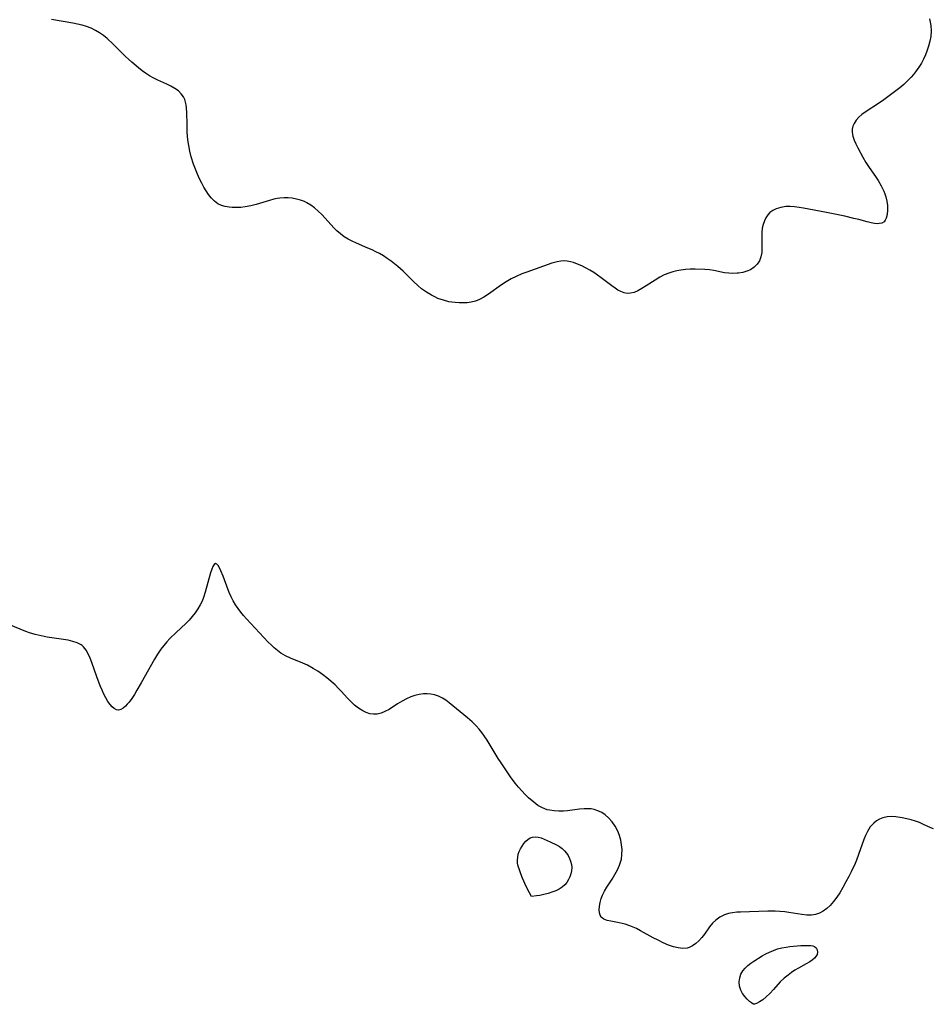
# Model space of a CAD drawing. Header units: metres. Extents: x 1073367 to 1082519, y 1569854 to 1574957.
# Tile 886 of 1056: x 1079737 to 1080025, y 1572828 to 1573139. Entities that reach past the tile are written whole.
import ezdxf

# ---------------------------------------------------------------- set-up
doc = ezdxf.new("R2010")
doc.units = ezdxf.units.M
doc.layers.add('CGG_CurvaNivelLidar_v1', color=253, linetype='Continuous', lineweight=30)

msp = doc.modelspace()

# ---------------------------------------------------------------- linework, layer by layer
at = {"layer": 'CGG_CurvaNivelLidar_v1'}
for p, q in [((1079753.8706, 1573137.8555, 72.5), (1079747.1006, 1573139.0037, 72.5)), ((1079755.3266, 1573137.5532, 72.5), (1079753.8706, 1573137.8555, 72.5)), ((1079756.758, 1573137.197, 72.5), (1079755.3266, 1573137.5532, 72.5)), ((1079758.1565, 1573136.7654, 72.5), (1079756.758, 1573137.197, 72.5)), ((1079759.617, 1573136.1933, 72.5), (1079758.1565, 1573136.7654, 72.5)), ((1080023.9633, 1573139.1414, 72.5), (1080024.2064, 1573138.1373, 72.5)), ((1080024.2064, 1573138.1373, 72.5), (1080024.3726, 1573137.1052, 72.5)), ((1080024.3726, 1573137.1052, 72.5), (1080024.4853, 1573135.3971, 72.5)), ((1079761.0201, 1573135.5035, 72.5), (1079759.617, 1573136.1933, 72.5)), ((1079762.2913, 1573134.7392, 72.5), (1079761.0201, 1573135.5035, 72.5)), ((1079763.5079, 1573133.8813, 72.5), (1079762.2913, 1573134.7392, 72.5)), ((1079764.6738, 1573132.9439, 72.5), (1079763.5079, 1573133.8813, 72.5)), ((1080024.3932, 1573133.6636, 72.5), (1080024.1242, 1573132.1059, 72.5)), ((1080024.4853, 1573135.3971, 72.5), (1080024.3932, 1573133.6636, 72.5)), ((1079766.4421, 1573131.3276, 72.5), (1079764.6738, 1573132.9439, 72.5)), ((1079770.4544, 1573127.352, 72.5), (1079766.4421, 1573131.3276, 72.5)), ((1080023.7071, 1573130.5535, 72.5), (1080023.1729, 1573129.0123, 72.5)), ((1080024.1242, 1573132.1059, 72.5), (1080023.7071, 1573130.5535, 72.5)), ((1079771.4071, 1573126.4441, 72.5), (1079770.4544, 1573127.352, 72.5)), ((1080022.6997, 1573127.8477, 72.5), (1080022.087, 1573126.52, 72.5)), ((1080023.1729, 1573129.0123, 72.5), (1080022.6997, 1573127.8477, 72.5)), ((1079772.4501, 1573125.5065, 72.5), (1079771.4071, 1573126.4441, 72.5)), ((1079774.5853, 1573123.7182, 72.5), (1079772.4501, 1573125.5065, 72.5)), ((1080020.6541, 1573123.9566, 72.5), (1080019.6065, 1573122.448, 72.5)), ((1080021.4059, 1573125.22, 72.5), (1080020.6541, 1573123.9566, 72.5)), ((1080022.087, 1573126.52, 72.5), (1080021.4059, 1573125.22, 72.5)), ((1079775.6899, 1573122.8413, 72.5), (1079774.5853, 1573123.7182, 72.5)), ((1079776.8173, 1573122.0116, 72.5), (1079775.6899, 1573122.8413, 72.5)), ((1079778.008, 1573121.237, 72.5), (1079776.8173, 1573122.0116, 72.5)), ((1079779.2363, 1573120.5395, 72.5), (1079778.008, 1573121.237, 72.5)), ((1080018.1776, 1573120.7586, 72.5), (1080017.0566, 1573119.6126, 72.5)), ((1080018.9137, 1573121.5878, 72.5), (1080018.1776, 1573120.7586, 72.5)), ((1080019.6065, 1573122.448, 72.5), (1080018.9137, 1573121.5878, 72.5)), ((1079780.6228, 1573119.8538, 72.5), (1079779.2363, 1573120.5395, 72.5)), ((1079783.4866, 1573118.5739, 72.5), (1079780.6228, 1573119.8538, 72.5)), ((1079784.8077, 1573117.9454, 72.5), (1079783.4866, 1573118.5739, 72.5)), ((1079786.0409, 1573117.2562, 72.5), (1079784.8077, 1573117.9454, 72.5)), ((1080015.8776, 1573118.5153, 72.5), (1080014.6535, 1573117.4621, 72.5)), ((1080017.0566, 1573119.6126, 72.5), (1080015.8776, 1573118.5153, 72.5)), ((1079787.1451, 1573116.4606, 72.5), (1079786.0409, 1573117.2562, 72.5)), ((1079788.0263, 1573115.5816, 72.5), (1079787.1451, 1573116.4606, 72.5)), ((1079788.736, 1573114.5788, 72.5), (1079788.0263, 1573115.5816, 72.5)), ((1079789.1371, 1573113.7691, 72.5), (1079788.736, 1573114.5788, 72.5)), ((1080012.1376, 1573115.4872, 72.5), (1080009.5878, 1573113.6279, 72.5)), ((1080014.6535, 1573117.4621, 72.5), (1080012.1376, 1573115.4872, 72.5)), ((1079789.4322, 1573112.907, 72.5), (1079789.1371, 1573113.7691, 72.5)), ((1079789.6161, 1573112.0487, 72.5), (1079789.4322, 1573112.907, 72.5)), ((1079789.7304, 1573111.1526, 72.5), (1079789.6161, 1573112.0487, 72.5)), ((1080007.8909, 1573112.453, 72.5), (1080003.9601, 1573109.9992, 72.5)), ((1080009.5878, 1573113.6279, 72.5), (1080007.8909, 1573112.453, 72.5)), ((1079789.8305, 1573109.5048, 72.5), (1079789.7304, 1573111.1526, 72.5)), ((1079789.8667, 1573105.9931, 72.5), (1079789.8305, 1573109.5048, 72.5)), ((1080002.6367, 1573109.0541, 72.5), (1080001.6662, 1573108.1785, 72.5)), ((1080003.9601, 1573109.9992, 72.5), (1080002.6367, 1573109.0541, 72.5)), ((1079789.9356, 1573103.4799, 72.5), (1079789.8667, 1573105.9931, 72.5)), ((1079999.8417, 1573105.3164, 72.5), (1079999.6284, 1573104.4036, 72.5)), ((1080000.208, 1573106.2007, 72.5), (1079999.8417, 1573105.3164, 72.5)), ((1080000.8471, 1573107.2245, 72.5), (1080000.208, 1573106.2007, 72.5)), ((1080001.6662, 1573108.1785, 72.5), (1080000.8471, 1573107.2245, 72.5)), ((1079790.1628, 1573101.0127, 72.5), (1079789.9356, 1573103.4799, 72.5)), ((1079999.6284, 1573104.4036, 72.5), (1079999.5776, 1573103.586, 72.5)), ((1079999.5776, 1573103.586, 72.5), (1079999.6707, 1573102.7226, 72.5)), ((1079999.6707, 1573102.7226, 72.5), (1079999.7947, 1573102.1666, 72.5)), ((1079999.7947, 1573102.1666, 72.5), (1080000.1886, 1573100.9607, 72.5)), ((1079790.4293, 1573099.2279, 72.5), (1079790.1628, 1573101.0127, 72.5)), ((1079790.7797, 1573097.4488, 72.5), (1079790.4293, 1573099.2279, 72.5)), ((1080000.1886, 1573100.9607, 72.5), (1080000.7182, 1573099.7239, 72.5)), ((1080000.7182, 1573099.7239, 72.5), (1080001.3398, 1573098.4593, 72.5)), ((1079791.2187, 1573095.6857, 72.5), (1079790.7797, 1573097.4488, 72.5)), ((1080001.3398, 1573098.4593, 72.5), (1080002.9072, 1573095.5204, 72.5)), ((1079791.9449, 1573093.37, 72.5), (1079791.2187, 1573095.6857, 72.5)), ((1079792.5235, 1573091.7836, 72.5), (1079791.9449, 1573093.37, 72.5)), ((1080002.9072, 1573095.5204, 72.5), (1080003.8747, 1573093.8747, 72.5)), ((1080003.8747, 1573093.8747, 72.5), (1080004.907, 1573092.3232, 72.5)), ((1079793.1529, 1573090.2251, 72.5), (1079792.5235, 1573091.7836, 72.5)), ((1079793.8327, 1573088.7034, 72.5), (1079793.1529, 1573090.2251, 72.5)), ((1080004.907, 1573092.3232, 72.5), (1080006.9257, 1573089.5139, 72.5)), ((1079794.4839, 1573087.3843, 72.5), (1079793.8327, 1573088.7034, 72.5)), ((1079795.1574, 1573086.1395, 72.5), (1079794.4839, 1573087.3843, 72.5)), ((1080006.9257, 1573089.5139, 72.5), (1080007.8111, 1573088.2139, 72.5)), ((1080007.8111, 1573088.2139, 72.5), (1080008.7817, 1573086.5706, 72.5)), ((1079795.8675, 1573084.9492, 72.5), (1079795.1574, 1573086.1395, 72.5)), ((1079796.6172, 1573083.8277, 72.5), (1079795.8675, 1573084.9492, 72.5)), ((1079797.5001, 1573082.6976, 72.5), (1079796.6172, 1573083.8277, 72.5)), ((1080008.7817, 1573086.5706, 72.5), (1080009.5863, 1573084.8838, 72.5)), ((1080009.5863, 1573084.8838, 72.5), (1080009.9282, 1573083.9909, 72.5)), ((1080009.9282, 1573083.9909, 72.5), (1080010.2139, 1573083.0967, 72.5)), ((1079798.5008, 1573081.6933, 72.5), (1079797.5001, 1573082.6976, 72.5)), ((1079799.6229, 1573080.8855, 72.5), (1079798.5008, 1573081.6933, 72.5)), ((1079800.7235, 1573080.3651, 72.5), (1079799.6229, 1573080.8855, 72.5)), ((1079811.6725, 1573080.6224, 72.5), (1079809.9665, 1573080.1874, 72.5)), ((1079815.8444, 1573081.9363, 72.5), (1079811.6725, 1573080.6224, 72.5)), ((1079817.2346, 1573082.307, 72.5), (1079815.8444, 1573081.9363, 72.5)), ((1079818.2582, 1573082.5136, 72.5), (1079817.2346, 1573082.307, 72.5)), ((1079819.1265, 1573082.6353, 72.5), (1079818.2582, 1573082.5136, 72.5)), ((1079820.4443, 1573082.7251, 72.5), (1079819.1265, 1573082.6353, 72.5)), ((1079821.7571, 1573082.7072, 72.5), (1079820.4443, 1573082.7251, 72.5)), ((1079823.0564, 1573082.5858, 72.5), (1079821.7571, 1573082.7072, 72.5)), ((1079824.3832, 1573082.3506, 72.5), (1079823.0564, 1573082.5858, 72.5)), ((1079825.6746, 1573082.0042, 72.5), (1079824.3832, 1573082.3506, 72.5)), ((1079826.9186, 1573081.5423, 72.5), (1079825.6746, 1573082.0042, 72.5)), ((1079827.6209, 1573081.2124, 72.5), (1079826.9186, 1573081.5423, 72.5)), ((1079828.8901, 1573080.4526, 72.5), (1079827.6209, 1573081.2124, 72.5)), ((1079830.0893, 1573079.5469, 72.5), (1079828.8901, 1573080.4526, 72.5)), ((1080010.2139, 1573083.0967, 72.5), (1080010.5511, 1573081.6846, 72.5)), ((1080010.5511, 1573081.6846, 72.5), (1080010.734, 1573080.3121, 72.5)), ((1079801.9117, 1573080.0043, 72.5), (1079800.7235, 1573080.3651, 72.5)), ((1079803.167, 1573079.7763, 72.5), (1079801.9117, 1573080.0043, 72.5)), ((1079804.1079, 1573079.6827, 72.5), (1079803.167, 1573079.7763, 72.5)), ((1079805.4662, 1573079.6451, 72.5), (1079804.1079, 1573079.6827, 72.5)), ((1079806.8509, 1573079.7088, 72.5), (1079805.4662, 1573079.6451, 72.5)), ((1079808.2495, 1573079.8681, 72.5), (1079806.8509, 1573079.7088, 72.5)), ((1079809.9665, 1573080.1874, 72.5), (1079808.2495, 1573079.8681, 72.5)), ((1079831.2334, 1573078.5321, 72.5), (1079830.0893, 1573079.5469, 72.5)), ((1079832.3343, 1573077.4389, 72.5), (1079831.2334, 1573078.5321, 72.5)), ((1079836.2832, 1573073.1495, 72.5), (1079832.3343, 1573077.4389, 72.5)), ((1079972.9899, 1573077.3444, 72.5), (1079972.4144, 1573076.4709, 72.5)), ((1079973.6844, 1573078.0944, 72.5), (1079972.9899, 1573077.3444, 72.5)), ((1079974.5739, 1573078.7383, 72.5), (1079973.6844, 1573078.0944, 72.5)), ((1079975.5881, 1573079.24, 72.5), (1079974.5739, 1573078.7383, 72.5)), ((1079977.0802, 1573079.727, 72.5), (1079975.5881, 1573079.24, 72.5)), ((1079978.6982, 1573079.9926, 72.5), (1079977.0802, 1573079.727, 72.5)), ((1079980.0398, 1573080.0281, 72.5), (1079978.6982, 1573079.9926, 72.5)), ((1079981.4263, 1573079.9348, 72.5), (1079980.0398, 1573080.0281, 72.5)), ((1079982.8386, 1573079.7468, 72.5), (1079981.4263, 1573079.9348, 72.5)), ((1079984.2818, 1573079.502, 72.5), (1079982.8386, 1573079.7468, 72.5)), ((1079991.4705, 1573078.1209, 72.5), (1079984.2818, 1573079.502, 72.5)), ((1079997.2596, 1573076.9207, 72.5), (1079991.4705, 1573078.1209, 72.5)), ((1080010.583, 1573077.4589, 72.5), (1080010.2941, 1573076.3119, 72.5)), ((1080010.7446, 1573078.8133, 72.5), (1080010.583, 1573077.4589, 72.5)), ((1080010.734, 1573080.3121, 72.5), (1080010.7446, 1573078.8133, 72.5)), ((1079971.5372, 1573074.3674, 72.5), (1079971.2592, 1573073.1667, 72.5)), ((1079971.9425, 1573075.503, 72.5), (1079971.5372, 1573074.3674, 72.5)), ((1079972.4144, 1573076.4709, 72.5), (1079971.9425, 1573075.503, 72.5)), ((1080000.1654, 1573076.2667, 72.5), (1079997.2596, 1573076.9207, 72.5)), ((1080001.6914, 1573075.8856, 72.5), (1080000.1654, 1573076.2667, 72.5)), ((1080004.3235, 1573075.1548, 72.5), (1080001.6914, 1573075.8856, 72.5)), ((1080005.54, 1573074.8475, 72.5), (1080004.3235, 1573075.1548, 72.5)), ((1080006.6764, 1573074.637, 72.5), (1080005.54, 1573074.8475, 72.5)), ((1080007.469, 1573074.5715, 72.5), (1080006.6764, 1573074.637, 72.5)), ((1080008.125, 1573074.5982, 72.5), (1080007.469, 1573074.5715, 72.5)), ((1080008.9894, 1573074.8, 72.5), (1080008.125, 1573074.5982, 72.5)), ((1080009.6531, 1573075.1983, 72.5), (1080008.9894, 1573074.8, 72.5)), ((1080010.0292, 1573075.6869, 72.5), (1080009.6531, 1573075.1983, 72.5)), ((1080010.2941, 1573076.3119, 72.5), (1080010.0292, 1573075.6869, 72.5)), ((1079837.0943, 1573072.3498, 72.5), (1079836.2832, 1573073.1495, 72.5)), ((1079838.2164, 1573071.3717, 72.5), (1079837.0943, 1573072.3498, 72.5)), ((1079839.4122, 1573070.4905, 72.5), (1079838.2164, 1573071.3717, 72.5)), ((1079971.1088, 1573071.7671, 72.5), (1079971.0759, 1573070.1731, 72.5)), ((1079971.2592, 1573073.1667, 72.5), (1079971.1088, 1573071.7671, 72.5)), ((1079840.6483, 1573069.7359, 72.5), (1079839.4122, 1573070.4905, 72.5)), ((1079841.9419, 1573069.0634, 72.5), (1079840.6483, 1573069.7359, 72.5)), ((1079843.2769, 1573068.4483, 72.5), (1079841.9419, 1573069.0634, 72.5)), ((1079846.8994, 1573066.9152, 72.5), (1079843.2769, 1573068.4483, 72.5)), ((1079971.0759, 1573070.1731, 72.5), (1079971.1294, 1573066.9904, 72.5)), ((1079848.2176, 1573066.3241, 72.5), (1079846.8994, 1573066.9152, 72.5)), ((1079849.3724, 1573065.7597, 72.5), (1079848.2176, 1573066.3241, 72.5)), ((1079850.51, 1573065.1544, 72.5), (1079849.3724, 1573065.7597, 72.5)), ((1079851.7754, 1573064.4183, 72.5), (1079850.51, 1573065.1544, 72.5)), ((1079971.0679, 1573065.5276, 72.5), (1079970.8285, 1573064.1489, 72.5)), ((1079971.1294, 1573066.9904, 72.5), (1079971.0679, 1573065.5276, 72.5)), ((1079853.0126, 1573063.6307, 72.5), (1079851.7754, 1573064.4183, 72.5)), ((1079854.2183, 1573062.7921, 72.5), (1079853.0126, 1573063.6307, 72.5)), ((1079855.2908, 1573061.9799, 72.5), (1079854.2183, 1573062.7921, 72.5)), ((1079856.3331, 1573061.1272, 72.5), (1079855.2908, 1573061.9799, 72.5)), ((1079904.9196, 1573062.0932, 72.5), (1079896.9599, 1573059.3171, 72.5)), ((1079906.5383, 1573062.5457, 72.5), (1079904.9196, 1573062.0932, 72.5)), ((1079907.719, 1573062.7583, 72.5), (1079906.5383, 1573062.5457, 72.5)), ((1079908.6142, 1573062.8248, 72.5), (1079907.719, 1573062.7583, 72.5)), ((1079909.7645, 1573062.7721, 72.5), (1079908.6142, 1573062.8248, 72.5)), ((1079910.7362, 1573062.6054, 72.5), (1079909.7645, 1573062.7721, 72.5)), ((1079911.7012, 1573062.3429, 72.5), (1079910.7362, 1573062.6054, 72.5)), ((1079913.0336, 1573061.8518, 72.5), (1079911.7012, 1573062.3429, 72.5)), ((1079914.3585, 1573061.2522, 72.5), (1079913.0336, 1573061.8518, 72.5)), ((1079969.6412, 1573061.8309, 72.5), (1079968.6814, 1573060.8505, 72.5)), ((1079970.35, 1573062.9255, 72.5), (1079969.6412, 1573061.8309, 72.5)), ((1079970.8285, 1573064.1489, 72.5), (1079970.35, 1573062.9255, 72.5)), ((1079858.0148, 1573059.6147, 72.5), (1079856.3331, 1573061.1272, 72.5)), ((1079861.4184, 1573056.2411, 72.5), (1079858.0148, 1573059.6147, 72.5)), ((1079895.4628, 1573058.7336, 72.5), (1079893.6576, 1573057.9462, 72.5)), ((1079896.9599, 1573059.3171, 72.5), (1079895.4628, 1573058.7336, 72.5)), ((1079915.679, 1573060.5812, 72.5), (1079914.3585, 1573061.2522, 72.5)), ((1079916.9094, 1573059.911, 72.5), (1079915.679, 1573060.5812, 72.5)), ((1079918.1222, 1573059.191, 72.5), (1079916.9094, 1573059.911, 72.5)), ((1079919.3245, 1573058.396, 72.5), (1079918.1222, 1573059.191, 72.5)), ((1079941.8054, 1573059.0221, 72.5), (1079940.3379, 1573058.4181, 72.5)), ((1079943.0212, 1573059.3954, 72.5), (1079941.8054, 1573059.0221, 72.5)), ((1079944.2648, 1573059.6839, 72.5), (1079943.0212, 1573059.3954, 72.5)), ((1079945.5276, 1573059.9079, 72.5), (1079944.2648, 1573059.6839, 72.5)), ((1079947.0221, 1573060.1051, 72.5), (1079945.5276, 1573059.9079, 72.5)), ((1079948.5234, 1573060.2239, 72.5), (1079947.0221, 1573060.1051, 72.5)), ((1079950.0625, 1573060.256, 72.5), (1079948.5234, 1573060.2239, 72.5)), ((1079953.0896, 1573060.163, 72.5), (1079950.0625, 1573060.256, 72.5)), ((1079954.5576, 1573060.0477, 72.5), (1079953.0896, 1573060.163, 72.5)), ((1079955.9828, 1573059.8516, 72.5), (1079954.5576, 1573060.0477, 72.5)), ((1079959.3589, 1573059.1373, 72.5), (1079955.9828, 1573059.8516, 72.5)), ((1079960.6638, 1573058.972, 72.5), (1079959.3589, 1573059.1373, 72.5)), ((1079961.9818, 1573058.9135, 72.5), (1079960.6638, 1573058.972, 72.5)), ((1079963.2934, 1573058.9627, 72.5), (1079961.9818, 1573058.9135, 72.5)), ((1079963.7777, 1573059.0095, 72.5), (1079963.2934, 1573058.9627, 72.5)), ((1079965.1036, 1573059.2214, 72.5), (1079963.7777, 1573059.0095, 72.5)), ((1079966.3657, 1573059.5669, 72.5), (1079965.1036, 1573059.2214, 72.5)), ((1079967.5319, 1573060.0719, 72.5), (1079966.3657, 1573059.5669, 72.5)), ((1079968.6814, 1573060.8505, 72.5), (1079967.5319, 1573060.0719, 72.5)), ((1079862.6032, 1573055.1282, 72.5), (1079861.4184, 1573056.2411, 72.5)), ((1079890.5377, 1573056.2725, 72.5), (1079889.0498, 1573055.3227, 72.5)), ((1079892.0757, 1573057.1501, 72.5), (1079890.5377, 1573056.2725, 72.5)), ((1079893.6576, 1573057.9462, 72.5), (1079892.0757, 1573057.1501, 72.5)), ((1079920.4937, 1573057.5545, 72.5), (1079919.3245, 1573058.396, 72.5)), ((1079923.8151, 1573054.9869, 72.5), (1079920.4937, 1573057.5545, 72.5)), ((1079937.4626, 1573056.8062, 72.5), (1079934.6655, 1573054.9607, 72.5)), ((1079938.9241, 1573057.6875, 72.5), (1079937.4626, 1573056.8062, 72.5)), ((1079940.3379, 1573058.4181, 72.5), (1079938.9241, 1573057.6875, 72.5)), ((1079863.8332, 1573054.0828, 72.5), (1079862.6032, 1573055.1282, 72.5)), ((1079865.3586, 1573052.9726, 72.5), (1079863.8332, 1573054.0828, 72.5)), ((1079866.9594, 1573051.9988, 72.5), (1079865.3586, 1573052.9726, 72.5)), ((1079889.0498, 1573055.3227, 72.5), (1079884.9087, 1573052.3397, 72.5)), ((1079924.8797, 1573054.2118, 72.5), (1079923.8151, 1573054.9869, 72.5)), ((1079925.7537, 1573053.6435, 72.5), (1079924.8797, 1573054.2118, 72.5)), ((1079926.627, 1573053.1676, 72.5), (1079925.7537, 1573053.6435, 72.5)), ((1079927.6533, 1573052.7656, 72.5), (1079926.627, 1573053.1676, 72.5)), ((1079928.6899, 1573052.5762, 72.5), (1079927.6533, 1573052.7656, 72.5)), ((1079929.7412, 1573052.6354, 72.5), (1079928.6899, 1573052.5762, 72.5)), ((1079930.8051, 1573052.9079, 72.5), (1079929.7412, 1573052.6354, 72.5)), ((1079932.0498, 1573053.4278, 72.5), (1079930.8051, 1573052.9079, 72.5)), ((1079933.3066, 1573054.1096, 72.5), (1079932.0498, 1573053.4278, 72.5)), ((1079934.6655, 1573054.9607, 72.5), (1079933.3066, 1573054.1096, 72.5)), ((1079867.9513, 1573051.4843, 72.5), (1079866.9594, 1573051.9988, 72.5)), ((1079868.9668, 1573051.0306, 72.5), (1079867.9513, 1573051.4843, 72.5)), ((1079870.6863, 1573050.4316, 72.5), (1079868.9668, 1573051.0306, 72.5)), ((1079872.45, 1573049.9988, 72.5), (1079870.6863, 1573050.4316, 72.5)), ((1079873.4114, 1573049.8293, 72.5), (1079872.45, 1573049.9988, 72.5)), ((1079874.3762, 1573049.7035, 72.5), (1079873.4114, 1573049.8293, 72.5)), ((1079875.6553, 1573049.6052, 72.5), (1079874.3762, 1573049.7035, 72.5)), ((1079876.9283, 1573049.5906, 72.5), (1079875.6553, 1573049.6052, 72.5)), ((1079878.1884, 1573049.6693, 72.5), (1079876.9283, 1573049.5906, 72.5)), ((1079879.5093, 1573049.8687, 72.5), (1079878.1884, 1573049.6693, 72.5)), ((1079880.7962, 1573050.1944, 72.5), (1079879.5093, 1573049.8687, 72.5)), ((1079882.0373, 1573050.6564, 72.5), (1079880.7962, 1573050.1944, 72.5)), ((1079883.4996, 1573051.4206, 72.5), (1079882.0373, 1573050.6564, 72.5)), ((1079884.9087, 1573052.3397, 72.5), (1079883.4996, 1573051.4206, 72.5)), ((1079797.6411, 1572965.6447, 73), (1079797.2832, 1572964.5438, 73)), ((1079798.012, 1572966.5358, 73), (1079797.6411, 1572965.6447, 73)), ((1079798.4014, 1572967.1479, 73), (1079798.012, 1572966.5358, 73)), ((1079798.8158, 1572967.3953, 73), (1079798.4014, 1572967.1479, 73)), ((1079799.2214, 1572967.2416, 73), (1079798.8158, 1572967.3953, 73)), ((1079799.6463, 1572966.7736, 73), (1079799.2214, 1572967.2416, 73)), ((1079800.0834, 1572966.0577, 73), (1079799.6463, 1572966.7736, 73)), ((1079800.5263, 1572965.148, 73), (1079800.0834, 1572966.0577, 73)), ((1079797.2832, 1572964.5438, 73), (1079795.6279, 1572958.3536, 73)), ((1079801.2193, 1572963.4527, 73), (1079800.5263, 1572965.148, 73)), ((1079802.8284, 1572959.1529, 73), (1079801.2193, 1572963.4527, 73)), ((1079795.0828, 1572956.7348, 73), (1079794.6008, 1572955.5693, 73)), ((1079795.6279, 1572958.3536, 73), (1079795.0828, 1572956.7348, 73)), ((1079803.1923, 1572958.2633, 73), (1079802.8284, 1572959.1529, 73)), ((1079803.7907, 1572956.9447, 73), (1079803.1923, 1572958.2633, 73)), ((1079804.4591, 1572955.6443, 73), (1079803.7907, 1572956.9447, 73)), ((1079793.2987, 1572953.1278, 73), (1079792.4597, 1572951.8769, 73)), ((1079794.0451, 1572954.4292, 73), (1079793.2987, 1572953.1278, 73)), ((1079794.6008, 1572955.5693, 73), (1079794.0451, 1572954.4292, 73)), ((1079805.1997, 1572954.3739, 73), (1079804.4591, 1572955.6443, 73)), ((1079805.9691, 1572953.2085, 73), (1079805.1997, 1572954.3739, 73)), ((1079806.8003, 1572952.0823, 73), (1079805.9691, 1572953.2085, 73)), ((1079791.5329, 1572950.6831, 73), (1079790.5389, 1572949.5665, 73)), ((1079792.4597, 1572951.8769, 73), (1079791.5329, 1572950.6831, 73)), ((1079807.6748, 1572951.0096, 73), (1079806.8003, 1572952.0823, 73)), ((1079808.5902, 1572949.9689, 73), (1079807.6748, 1572951.0096, 73)), ((1079815.4687, 1572942.6488, 73), (1079808.5902, 1572949.9689, 73)), ((1079739.0602, 1572945.9956, 73), (1079733.711, 1572948.1558, 73)), ((1079789.4836, 1572948.4968, 73), (1079786.4103, 1572945.6486, 73)), ((1079790.5389, 1572949.5665, 73), (1079789.4836, 1572948.4968, 73)), ((1079740.1941, 1572945.6007, 73), (1079739.0602, 1572945.9956, 73)), ((1079742.0139, 1572945.0606, 73), (1079740.1941, 1572945.6007, 73)), ((1079743.8594, 1572944.61, 73), (1079742.0139, 1572945.0606, 73)), ((1079745.7162, 1572944.2388, 73), (1079743.8594, 1572944.61, 73)), ((1079752.4342, 1572943.2075, 73), (1079745.7162, 1572944.2388, 73)), ((1079784.469, 1572943.7683, 73), (1079783.5437, 1572942.7816, 73)), ((1079786.4103, 1572945.6486, 73), (1079784.469, 1572943.7683, 73)), ((1079753.8967, 1572942.8789, 73), (1079752.4342, 1572943.2075, 73)), ((1079755.2465, 1572942.4229, 73), (1079753.8967, 1572942.8789, 73)), ((1079756.4452, 1572941.7766, 73), (1079755.2465, 1572942.4229, 73)), ((1079756.7803, 1572941.5254, 73), (1079756.4452, 1572941.7766, 73)), ((1079757.2202, 1572941.1243, 73), (1079756.7803, 1572941.5254, 73)), ((1079758.0399, 1572940.1065, 73), (1079757.2202, 1572941.1243, 73)), ((1079782.5574, 1572941.6256, 73), (1079781.6311, 1572940.4174, 73)), ((1079783.5437, 1572942.7816, 73), (1079782.5574, 1572941.6256, 73)), ((1079816.3489, 1572941.7595, 73), (1079815.4687, 1572942.6488, 73)), ((1079817.338, 1572940.8252, 73), (1079816.3489, 1572941.7595, 73)), ((1079818.3612, 1572939.9592, 73), (1079817.338, 1572940.8252, 73)), ((1079758.7283, 1572938.9158, 73), (1079758.0399, 1572940.1065, 73)), ((1079759.3252, 1572937.5954, 73), (1079758.7283, 1572938.9158, 73)), ((1079759.8646, 1572936.1817, 73), (1079759.3252, 1572937.5954, 73)), ((1079780.572, 1572938.8599, 73), (1079779.5848, 1572937.2456, 73)), ((1079781.6311, 1572940.4174, 73), (1079780.572, 1572938.8599, 73)), ((1079819.436, 1572939.1851, 73), (1079818.3612, 1572939.9592, 73)), ((1079820.9352, 1572938.3336, 73), (1079819.436, 1572939.1851, 73)), ((1079822.5139, 1572937.61, 73), (1079820.9352, 1572938.3336, 73)), ((1079826.4229, 1572936.0182, 73), (1079822.5139, 1572937.61, 73)), ((1079761.4017, 1572931.7383, 73), (1079759.8646, 1572936.1817, 73)), ((1079779.5848, 1572937.2456, 73), (1079775.4345, 1572929.7837, 73)), ((1079827.8617, 1572935.3528, 73), (1079826.4229, 1572936.0182, 73)), ((1079829.6899, 1572934.3426, 73), (1079827.8617, 1572935.3528, 73)), ((1079762.4966, 1572928.8543, 73), (1079761.4017, 1572931.7383, 73)), ((1079831.159, 1572933.4412, 73), (1079829.6899, 1572934.3426, 73)), ((1079832.5849, 1572932.4642, 73), (1079831.159, 1572933.4412, 73)), ((1079833.9869, 1572931.3606, 73), (1079832.5849, 1572932.4642, 73)), ((1079836.5285, 1572929.1361, 73), (1079833.9869, 1572931.3606, 73)), ((1079763.0559, 1572927.5336, 73), (1079762.4966, 1572928.8543, 73)), ((1079775.4345, 1572929.7837, 73), (1079774.0891, 1572927.512, 73)), ((1079837.6718, 1572928.0383, 73), (1079836.5285, 1572929.1361, 73)), ((1079763.6571, 1572926.2499, 73), (1079763.0559, 1572927.5336, 73)), ((1079764.2889, 1572925.0429, 73), (1079763.6571, 1572926.2499, 73)), ((1079773.2537, 1572926.1728, 73), (1079772.4183, 1572924.9119, 73)), ((1079774.0891, 1572927.512, 73), (1079773.2537, 1572926.1728, 73)), ((1079838.5951, 1572927.0599, 73), (1079837.6718, 1572928.0383, 73)), ((1079840.3801, 1572925.0631, 73), (1079838.5951, 1572927.0599, 73)), ((1079860.4112, 1572925.3472, 73), (1079859.1138, 1572924.8035, 73)), ((1079861.7393, 1572925.7831, 73), (1079860.4112, 1572925.3472, 73)), ((1079863.0912, 1572926.1105, 73), (1079861.7393, 1572925.7831, 73)), ((1079864.4466, 1572926.3092, 73), (1079863.0912, 1572926.1105, 73)), ((1079865.615, 1572926.3591, 73), (1079864.4466, 1572926.3092, 73)), ((1079866.7667, 1572926.2829, 73), (1079865.615, 1572926.3591, 73)), ((1079867.8904, 1572926.0665, 73), (1079866.7667, 1572926.2829, 73)), ((1079869.1757, 1572925.6148, 73), (1079867.8904, 1572926.0665, 73)), ((1079870.4083, 1572924.9818, 73), (1079869.1757, 1572925.6148, 73)), ((1079764.9469, 1572923.9358, 73), (1079764.2889, 1572925.0429, 73)), ((1079765.5958, 1572923.0028, 73), (1079764.9469, 1572923.9358, 73)), ((1079766.2724, 1572922.2226, 73), (1079765.5958, 1572923.0028, 73)), ((1079766.9361, 1572921.6658, 73), (1079766.2724, 1572922.2226, 73)), ((1079770.4418, 1572922.4276, 73), (1079769.7332, 1572921.8, 73)), ((1079771.0127, 1572923.0511, 73), (1079770.4418, 1572922.4276, 73)), ((1079771.5839, 1572923.7591, 73), (1079771.0127, 1572923.0511, 73)), ((1079772.4183, 1572924.9119, 73), (1079771.5839, 1572923.7591, 73)), ((1079841.4886, 1572923.8982, 73), (1079840.3801, 1572925.0631, 73)), ((1079842.6922, 1572922.7902, 73), (1079841.4886, 1572923.8982, 73)), ((1079843.9508, 1572921.8072, 73), (1079842.6922, 1572922.7902, 73)), ((1079856.2398, 1572923.1555, 73), (1079853.5945, 1572921.4403, 73)), ((1079857.6684, 1572924.0434, 73), (1079856.2398, 1572923.1555, 73)), ((1079859.1138, 1572924.8035, 73), (1079857.6684, 1572924.0434, 73)), ((1079871.4532, 1572924.3055, 73), (1079870.4083, 1572924.9818, 73)), ((1079872.4766, 1572923.5493, 73), (1079871.4532, 1572924.3055, 73)), ((1079878.3527, 1572918.7598, 73), (1079872.4766, 1572923.5493, 73)), ((1079767.6184, 1572921.3125, 73), (1079766.9361, 1572921.6658, 73)), ((1079768.3072, 1572921.2013, 73), (1079767.6184, 1572921.3125, 73)), ((1079769.0222, 1572921.374, 73), (1079768.3072, 1572921.2013, 73)), ((1079769.7332, 1572921.8, 73), (1079769.0222, 1572921.374, 73)), ((1079845.2548, 1572920.9802, 73), (1079843.9508, 1572921.8072, 73)), ((1079846.3574, 1572920.4457, 73), (1079845.2548, 1572920.9802, 73)), ((1079847.4814, 1572920.0737, 73), (1079846.3574, 1572920.4457, 73)), ((1079848.6232, 1572919.9002, 73), (1079847.4814, 1572920.0737, 73)), ((1079849.8414, 1572919.9632, 73), (1079848.6232, 1572919.9002, 73)), ((1079851.061, 1572920.2501, 73), (1079849.8414, 1572919.9632, 73)), ((1079852.2671, 1572920.7251, 73), (1079851.061, 1572920.2501, 73)), ((1079853.5945, 1572921.4403, 73), (1079852.2671, 1572920.7251, 73)), ((1079879.7286, 1572917.5331, 73), (1079878.3527, 1572918.7598, 73)), ((1079881.0415, 1572916.2311, 73), (1079879.7286, 1572917.5331, 73)), ((1079881.9469, 1572915.2263, 73), (1079881.0415, 1572916.2311, 73)), ((1079882.8039, 1572914.1768, 73), (1079881.9469, 1572915.2263, 73)), ((1079883.61, 1572913.0847, 73), (1079882.8039, 1572914.1768, 73)), ((1079884.5064, 1572911.7311, 73), (1079883.61, 1572913.0847, 73)), ((1079887.9863, 1572905.9729, 73), (1079884.5064, 1572911.7311, 73)), ((1079888.8963, 1572904.5428, 73), (1079887.9863, 1572905.9729, 73)), ((1079891.8892, 1572900.1484, 73), (1079888.8963, 1572904.5428, 73)), ((1079893.3625, 1572898.1555, 73), (1079891.8892, 1572900.1484, 73)), ((1079894.3723, 1572896.9269, 73), (1079893.3625, 1572898.1555, 73)), ((1079895.4207, 1572895.7496, 73), (1079894.3723, 1572896.9269, 73)), ((1079896.4957, 1572894.6231, 73), (1079895.4207, 1572895.7496, 73)), ((1079897.5867, 1572893.5502, 73), (1079896.4957, 1572894.6231, 73)), ((1079899.1728, 1572892.1307, 73), (1079897.5867, 1572893.5502, 73)), ((1079900.5113, 1572891.1618, 73), (1079899.1728, 1572892.1307, 73)), ((1079901.9342, 1572890.3735, 73), (1079900.5113, 1572891.1618, 73)), ((1079903.4371, 1572889.8044, 73), (1079901.9342, 1572890.3735, 73)), ((1079904.2259, 1572889.6121, 73), (1079903.4371, 1572889.8044, 73)), ((1079905.6503, 1572889.3965, 73), (1079904.2259, 1572889.6121, 73)), ((1079907.1179, 1572889.3128, 73), (1079905.6503, 1572889.3965, 73)), ((1079908.6097, 1572889.3492, 73), (1079907.1179, 1572889.3128, 73)), ((1079909.8259, 1572889.4579, 73), (1079908.6097, 1572889.3492, 73)), ((1079913.6602, 1572889.9612, 73), (1079909.8259, 1572889.4579, 73)), ((1079915.0449, 1572890.0848, 73), (1079913.6602, 1572889.9612, 73)), ((1079916.399, 1572890.1096, 73), (1079915.0449, 1572890.0848, 73)), ((1079917.3172, 1572890.0437, 73), (1079916.399, 1572890.1096, 73)), ((1079918.2093, 1572889.8885, 73), (1079917.3172, 1572890.0437, 73)), ((1079919.4417, 1572889.484, 73), (1079918.2093, 1572889.8885, 73)), ((1079920.6093, 1572888.8908, 73), (1079919.4417, 1572889.484, 73)), ((1079921.709, 1572888.14, 73), (1079920.6093, 1572888.8908, 73)), ((1079922.7333, 1572887.2549, 73), (1079921.709, 1572888.14, 73)), ((1079923.8807, 1572886.0009, 73), (1079922.7333, 1572887.2549, 73)), ((1079924.8793, 1572884.6003, 73), (1079923.8807, 1572886.0009, 73)), ((1080006.4029, 1572885.5724, 73), (1080005.3214, 1572884.3661, 73)), ((1080007.2722, 1572886.2623, 73), (1080006.4029, 1572885.5724, 73)), ((1080008.2259, 1572886.8162, 73), (1080007.2722, 1572886.2623, 73)), ((1080009.253, 1572887.2243, 73), (1080008.2259, 1572886.8162, 73)), ((1080010.5784, 1572887.5143, 73), (1080009.253, 1572887.2243, 73)), ((1080011.9711, 1572887.6125, 73), (1080010.5784, 1572887.5143, 73)), ((1080013.4068, 1572887.5522, 73), (1080011.9711, 1572887.6125, 73)), ((1080015.3787, 1572887.2708, 73), (1080013.4068, 1572887.5522, 73)), ((1080016.7956, 1572886.9645, 73), (1080015.3787, 1572887.2708, 73)), ((1080018.1987, 1572886.5926, 73), (1080016.7956, 1572886.9645, 73)), ((1080019.5306, 1572886.1805, 73), (1080018.1987, 1572886.5926, 73)), ((1080020.8164, 1572885.7157, 73), (1080019.5306, 1572886.1805, 73)), ((1080022.0901, 1572885.1772, 73), (1080020.8164, 1572885.7157, 73)), ((1080024.4119, 1572884.1034, 73), (1080022.0901, 1572885.1772, 73)), ((1079925.7006, 1572883.0749, 73), (1079924.8793, 1572884.6003, 73)), ((1079926.247, 1572881.6616, 73), (1079925.7006, 1572883.0749, 73)), ((1079926.6458, 1572880.2071, 73), (1079926.247, 1572881.6616, 73)), ((1080003.8286, 1572881.7141, 73), (1080003.3035, 1572880.4026, 73)), ((1080004.4237, 1572882.953, 73), (1080003.8286, 1572881.7141, 73)), ((1080005.3214, 1572884.3661, 73), (1080004.4237, 1572882.953, 73)), ((1080025.2412, 1572883.7536, 73), (1080024.4119, 1572884.1034, 73)), ((1079895.4962, 1572878.345, 73), (1079896.0567, 1572879.1302, 73)), ((1079896.0567, 1572879.1302, 73), (1079896.6759, 1572879.8334, 73)), ((1079896.6759, 1572879.8334, 73), (1079897.3474, 1572880.4314, 73)), ((1079897.3474, 1572880.4314, 73), (1079898.0695, 1572880.8925, 73)), ((1079898.0695, 1572880.8925, 73), (1079898.8455, 1572881.1748, 73)), ((1079898.8455, 1572881.1748, 73), (1079899.682, 1572881.2444, 73)), ((1079899.682, 1572881.2444, 73), (1079900.5616, 1572881.1359, 73)), ((1079900.5616, 1572881.1359, 73), (1079901.4895, 1572880.8877, 73)), ((1079901.4895, 1572880.8877, 73), (1079902.4382, 1572880.5421, 73)), ((1079902.4382, 1572880.5421, 73), (1079904.3727, 1572879.6854, 73)), ((1079904.3727, 1572879.6854, 73), (1079906.335, 1572878.7005, 73)), ((1079906.335, 1572878.7005, 73), (1079907.2703, 1572878.1448, 73)), ((1079926.9105, 1572878.7183, 73), (1079926.6458, 1572880.2071, 73)), ((1079927.0372, 1572877.2144, 73), (1079926.9105, 1572878.7183, 73)), ((1080003.3035, 1572880.4026, 73), (1080001.6126, 1572875.6419, 73)), ((1079894.1332, 1572874.8379, 73), (1079894.3307, 1572875.7516, 73)), ((1079894.3307, 1572875.7516, 73), (1079894.626, 1572876.6405, 73)), ((1079894.626, 1572876.6405, 73), (1079895.0072, 1572877.4936, 73)), ((1079895.0072, 1572877.4936, 73), (1079895.4962, 1572878.345, 73)), ((1079907.2703, 1572878.1448, 73), (1079908.1418, 1572877.5179, 73)), ((1079908.1418, 1572877.5179, 73), (1079908.8684, 1572876.8552, 73)), ((1079908.8684, 1572876.8552, 73), (1079909.509, 1572876.1192, 73)), ((1079909.509, 1572876.1192, 73), (1079910.0528, 1572875.3181, 73)), ((1079926.8149, 1572874.2317, 73), (1079927.0129, 1572875.7131, 73)), ((1079927.0129, 1572875.7131, 73), (1079927.0372, 1572877.2144, 73)), ((1080001.6126, 1572875.6419, 73), (1080000.9635, 1572873.9268, 73)), ((1079894.0537, 1572873.9086, 73), (1079894.1332, 1572874.8379, 73)), ((1079894.1124, 1572872.9915, 73), (1079894.0537, 1572873.9086, 73)), ((1079894.3254, 1572871.9555, 73), (1079894.1124, 1572872.9915, 73)), ((1079910.0528, 1572875.3181, 73), (1079910.4918, 1572874.4491, 73)), ((1079910.4918, 1572874.4491, 73), (1079910.8222, 1572873.536, 73)), ((1079910.8222, 1572873.536, 73), (1079911.0548, 1572872.5401, 73)), ((1079911.0548, 1572872.5401, 73), (1079911.1613, 1572871.5307, 73)), ((1079926.2526, 1572872.3237, 73), (1079926.7345, 1572873.8656, 73)), ((1079926.7345, 1572873.8656, 73), (1079926.8149, 1572874.2317, 73)), ((1080000.499, 1572872.8344, 73), (1079999.2793, 1572870.2482, 73)), ((1080000.9635, 1572873.9268, 73), (1080000.499, 1572872.8344, 73)), ((1079894.6644, 1572870.8205, 73), (1079894.3254, 1572871.9555, 73)), ((1079895.0937, 1572869.6231, 73), (1079894.6644, 1572870.8205, 73)), ((1079895.6433, 1572868.2481, 73), (1079895.0937, 1572869.6231, 73)), ((1079910.9356, 1572869.5696, 73), (1079910.6161, 1572868.6399, 73)), ((1079911.1245, 1572870.5247, 73), (1079910.9356, 1572869.5696, 73)), ((1079911.1613, 1572871.5307, 73), (1079911.1245, 1572870.5247, 73)), ((1079923.9333, 1572867.9331, 73), (1079924.8045, 1572869.3558, 73)), ((1079924.8045, 1572869.3558, 73), (1079925.5921, 1572870.8203, 73)), ((1079925.5921, 1572870.8203, 73), (1079926.2526, 1572872.3237, 73)), ((1079999.2793, 1572870.2482, 73), (1079998.5263, 1572868.7558, 73)), ((1079896.8133, 1572865.6281, 73), (1079895.6433, 1572868.2481, 73)), ((1079909.6641, 1572866.8933, 73), (1079909.0283, 1572866.0973, 73)), ((1079910.188, 1572867.744, 73), (1079909.6641, 1572866.8933, 73)), ((1079910.6161, 1572868.6399, 73), (1079910.188, 1572867.744, 73)), ((1079922.2355, 1572865.3616, 73), (1079923.9333, 1572867.9331, 73)), ((1079997.6106, 1572867.0136, 73), (1079996.6641, 1572865.3029, 73)), ((1079998.5263, 1572868.7558, 73), (1079997.6106, 1572867.0136, 73)), ((1079897.8515, 1572863.5593, 73), (1079896.8133, 1572865.6281, 73)), ((1079898.5, 1572862.4319, 73), (1079897.8515, 1572863.5593, 73)), ((1079902.369, 1572863.0482, 73), (1079901.1111, 1572862.7902, 73)), ((1079903.7207, 1572863.3921, 73), (1079902.369, 1572863.0482, 73)), ((1079904.9321, 1572863.7732, 73), (1079903.7207, 1572863.3921, 73)), ((1079906.1105, 1572864.2281, 73), (1079904.9321, 1572863.7732, 73)), ((1079907.2063, 1572864.7552, 73), (1079906.1105, 1572864.2281, 73)), ((1079908.1577, 1572865.3458, 73), (1079907.2063, 1572864.7552, 73)), ((1079909.0283, 1572866.0973, 73), (1079908.1577, 1572865.3458, 73)), ((1079920.826, 1572862.8266, 73), (1079921.4651, 1572864.0968, 73)), ((1079921.4651, 1572864.0968, 73), (1079922.2355, 1572865.3616, 73)), ((1079995.6526, 1572863.6048, 73), (1079994.7091, 1572862.1846, 73)), ((1079996.6641, 1572865.3029, 73), (1079995.6526, 1572863.6048, 73)), ((1079900.0202, 1572862.609, 73), (1079898.5, 1572862.4319, 73)), ((1079901.1111, 1572862.7902, 73), (1079900.0202, 1572862.609, 73)), ((1079919.8927, 1572859.3823, 73), (1079920.0984, 1572860.562, 73)), ((1079920.0984, 1572860.562, 73), (1079920.4312, 1572861.7709, 73)), ((1079920.4312, 1572861.7709, 73), (1079920.826, 1572862.8266, 73)), ((1079993.7053, 1572860.8541, 73), (1079992.6321, 1572859.6409, 73)), ((1079994.7091, 1572862.1846, 73), (1079993.7053, 1572860.8541, 73)), ((1079919.8295, 1572858.2634, 73), (1079919.8927, 1572859.3823, 73)), ((1079919.9325, 1572857.241, 73), (1079919.8295, 1572858.2634, 73)), ((1079920.1263, 1572856.5897, 73), (1079919.9325, 1572857.241, 73)), ((1079960.5542, 1572857.0283, 73), (1079959.3019, 1572856.6377, 73)), ((1079961.8711, 1572857.2889, 73), (1079960.5542, 1572857.0283, 73)), ((1079963.2378, 1572857.4506, 73), (1079961.8711, 1572857.2889, 73)), ((1079964.4238, 1572857.5309, 73), (1079963.2378, 1572857.4506, 73)), ((1079972.9619, 1572857.7766, 73), (1079964.4238, 1572857.5309, 73)), ((1079975.2709, 1572857.7764, 73), (1079972.9619, 1572857.7766, 73)), ((1079976.8264, 1572857.7092, 73), (1079975.2709, 1572857.7764, 73)), ((1079978.3651, 1572857.5742, 73), (1079976.8264, 1572857.7092, 73)), ((1079979.6379, 1572857.4037, 73), (1079978.3651, 1572857.5742, 73)), ((1079983.7227, 1572856.7314, 73), (1079979.6379, 1572857.4037, 73)), ((1079989.2883, 1572857.1797, 73), (1079988.0452, 1572856.7441, 73)), ((1079990.4662, 1572857.8321, 73), (1079989.2883, 1572857.1797, 73)), ((1079991.5813, 1572858.6621, 73), (1079990.4662, 1572857.8321, 73)), ((1079992.6321, 1572859.6409, 73), (1079991.5813, 1572858.6621, 73)), ((1079920.4361, 1572856.0262, 73), (1079920.1263, 1572856.5897, 73)), ((1079920.5703, 1572855.8584, 73), (1079920.4361, 1572856.0262, 73)), ((1079920.7552, 1572855.6706, 73), (1079920.5703, 1572855.8584, 73)), ((1079921.3212, 1572855.2747, 73), (1079920.7552, 1572855.6706, 73)), ((1079922.3225, 1572854.8775, 73), (1079921.3212, 1572855.2747, 73)), ((1079923.4952, 1572854.605, 73), (1079922.3225, 1572854.8775, 73)), ((1079926.1649, 1572854.1271, 73), (1079923.4952, 1572854.605, 73)), ((1079927.0869, 1572853.9176, 73), (1079926.1649, 1572854.1271, 73)), ((1079928.0212, 1572853.6696, 73), (1079927.0869, 1572853.9176, 73)), ((1079955.5427, 1572853.9748, 73), (1079954.6025, 1572852.8148, 73)), ((1079956.5861, 1572855.0138, 73), (1079955.5427, 1572853.9748, 73)), ((1079957.8706, 1572855.9402, 73), (1079956.5861, 1572855.0138, 73)), ((1079959.3019, 1572856.6377, 73), (1079957.8706, 1572855.9402, 73)), ((1079985.2736, 1572856.5647, 73), (1079983.7227, 1572856.7314, 73)), ((1079986.7702, 1572856.5554, 73), (1079985.2736, 1572856.5647, 73)), ((1079988.0452, 1572856.7441, 73), (1079986.7702, 1572856.5554, 73)), ((1079929.4908, 1572853.1981, 73), (1079928.0212, 1572853.6696, 73)), ((1079930.5193, 1572852.7813, 73), (1079929.4908, 1572853.1981, 73)), ((1079931.543, 1572852.3017, 73), (1079930.5193, 1572852.7813, 73)), ((1079932.8243, 1572851.6373, 73), (1079931.543, 1572852.3017, 73)), ((1079936.8923, 1572849.4102, 73), (1079932.8243, 1572851.6373, 73)), ((1079954.6025, 1572852.8148, 73), (1079953.0102, 1572850.5925, 73)), ((1079938.3909, 1572848.6382, 73), (1079936.8923, 1572849.4102, 73)), ((1079940.0395, 1572847.8389, 73), (1079938.3909, 1572848.6382, 73)), ((1079941.6773, 1572847.13, 73), (1079940.0395, 1572847.8389, 73)), ((1079950.3165, 1572847.596, 73), (1079949.2786, 1572846.8586, 73)), ((1079951.2879, 1572848.495, 73), (1079950.3165, 1572847.596, 73)), ((1079952.1921, 1572849.5167, 73), (1079951.2879, 1572848.495, 73)), ((1079953.0102, 1572850.5925, 73), (1079952.1921, 1572849.5167, 73)), ((1079943.2103, 1572846.5843, 73), (1079941.6773, 1572847.13, 73)), ((1079944.7118, 1572846.2026, 73), (1079943.2103, 1572846.5843, 73)), ((1079946.1643, 1572846.0366, 73), (1079944.7118, 1572846.2026, 73)), ((1079947.5467, 1572846.1536, 73), (1079946.1643, 1572846.0366, 73)), ((1079948.1715, 1572846.3306, 73), (1079947.5467, 1572846.1536, 73)), ((1079949.2786, 1572846.8586, 73), (1079948.1715, 1572846.3306, 73)), ((1079972.3394, 1572844.3198, 73), (1079973.5415, 1572844.9132, 73)), ((1079973.5415, 1572844.9132, 73), (1079974.7863, 1572845.4401, 73)), ((1079974.7863, 1572845.4401, 73), (1079976.0692, 1572845.8794, 73)), ((1079976.0692, 1572845.8794, 73), (1079977.4369, 1572846.2273, 73)), ((1079977.4369, 1572846.2273, 73), (1079978.8222, 1572846.4932, 73)), ((1079978.8222, 1572846.4932, 73), (1079979.9848, 1572846.6748, 73)), ((1079979.9848, 1572846.6748, 73), (1079981.1348, 1572846.8168, 73)), ((1079981.1348, 1572846.8168, 73), (1079982.2605, 1572846.9101, 73)), ((1079982.2605, 1572846.9101, 73), (1079983.4385, 1572846.9506, 73)), ((1079983.4385, 1572846.9506, 73), (1079986.4139, 1572846.9312, 73)), ((1079986.4139, 1572846.9312, 73), (1079987.1404, 1572846.8655, 73)), ((1079987.1404, 1572846.8655, 73), (1079987.7369, 1572846.6733, 73)), ((1079987.7369, 1572846.6733, 73), (1079988.2443, 1572846.225, 73)), ((1079988.2443, 1572846.225, 73), (1079988.5491, 1572845.5916, 73)), ((1079988.6397, 1572844.8538, 73), (1079988.5118, 1572844.1678, 73)), ((1079988.5491, 1572845.5916, 73), (1079988.6397, 1572844.8538, 73)), ((1079966.721, 1572840.6567, 73), (1079967.6127, 1572841.3817, 73)), ((1079967.6127, 1572841.3817, 73), (1079968.547, 1572842.0436, 73)), ((1079968.547, 1572842.0436, 73), (1079971.1879, 1572843.6759, 73)), ((1079971.1879, 1572843.6759, 73), (1079972.3394, 1572844.3198, 73)), ((1079986.2271, 1572841.8435, 73), (1079985.1165, 1572841.1832, 73)), ((1079987.0317, 1572842.4035, 73), (1079986.2271, 1572841.8435, 73)), ((1079987.7119, 1572842.9913, 73), (1079987.0317, 1572842.4035, 73)), ((1079988.1555, 1572843.5049, 73), (1079987.7119, 1572842.9913, 73)), ((1079988.5118, 1572844.1678, 73), (1079988.1555, 1572843.5049, 73)), ((1079964.5391, 1572837.9855, 73), (1079965.1346, 1572839.0144, 73)), ((1079965.1346, 1572839.0144, 73), (1079965.8857, 1572839.875, 73)), ((1079965.8857, 1572839.875, 73), (1079966.721, 1572840.6567, 73)), ((1079980.4606, 1572838.4371, 73), (1079979.3951, 1572837.6674, 73)), ((1079981.5644, 1572839.1633, 73), (1079980.4606, 1572838.4371, 73)), ((1079982.6902, 1572839.8418, 73), (1079981.5644, 1572839.1633, 73)), ((1079985.1165, 1572841.1832, 73), (1079982.6902, 1572839.8418, 73)), ((1079963.9975, 1572835.5037, 73), (1079964.1467, 1572836.7877, 73)), ((1079964.1068, 1572834.2, 73), (1079963.9975, 1572835.5037, 73)), ((1079964.1467, 1572836.7877, 73), (1079964.5391, 1572837.9855, 73)), ((1079976.9277, 1572835.4757, 73), (1079974.7566, 1572833.0523, 73)), ((1079978.1808, 1572836.6738, 73), (1079976.9277, 1572835.4757, 73)), ((1079979.3951, 1572837.6674, 73), (1079978.1808, 1572836.6738, 73)), ((1079964.4831, 1572832.9401, 73), (1079964.1068, 1572834.2, 73)), ((1079965.0509, 1572831.8628, 73), (1079964.4831, 1572832.9401, 73)), ((1079974.7566, 1572833.0523, 73), (1079973.6317, 1572831.8682, 73)), ((1079965.7565, 1572830.8933, 73), (1079965.0509, 1572831.8628, 73)), ((1079966.5162, 1572830.0527, 73), (1079965.7565, 1572830.8933, 73)), ((1079967.2487, 1572829.3628, 73), (1079966.5162, 1572830.0527, 73)), ((1079967.8734, 1572828.8486, 73), (1079967.2487, 1572829.3628, 73)), ((1079970.3697, 1572829.1613, 73), (1079969.4463, 1572828.6674, 73)), ((1079971.39, 1572829.8707, 73), (1079970.3697, 1572829.1613, 73)), ((1079972.4941, 1572830.7891, 73), (1079971.39, 1572829.8707, 73)), ((1079973.6317, 1572831.8682, 73), (1079972.4941, 1572830.7891, 73)), ((1079968.3155, 1572828.5352, 73), (1079967.8734, 1572828.8486, 73)), ((1079968.5, 1572828.4542, 73), (1079968.3155, 1572828.5352, 73)), ((1079968.7898, 1572828.4327, 73), (1079968.5, 1572828.4542, 73)), ((1079969.4463, 1572828.6674, 73), (1079968.7898, 1572828.4327, 73))]:
    msp.add_line(p, q, dxfattribs=at)

doc.saveas('drawing.dxf')
